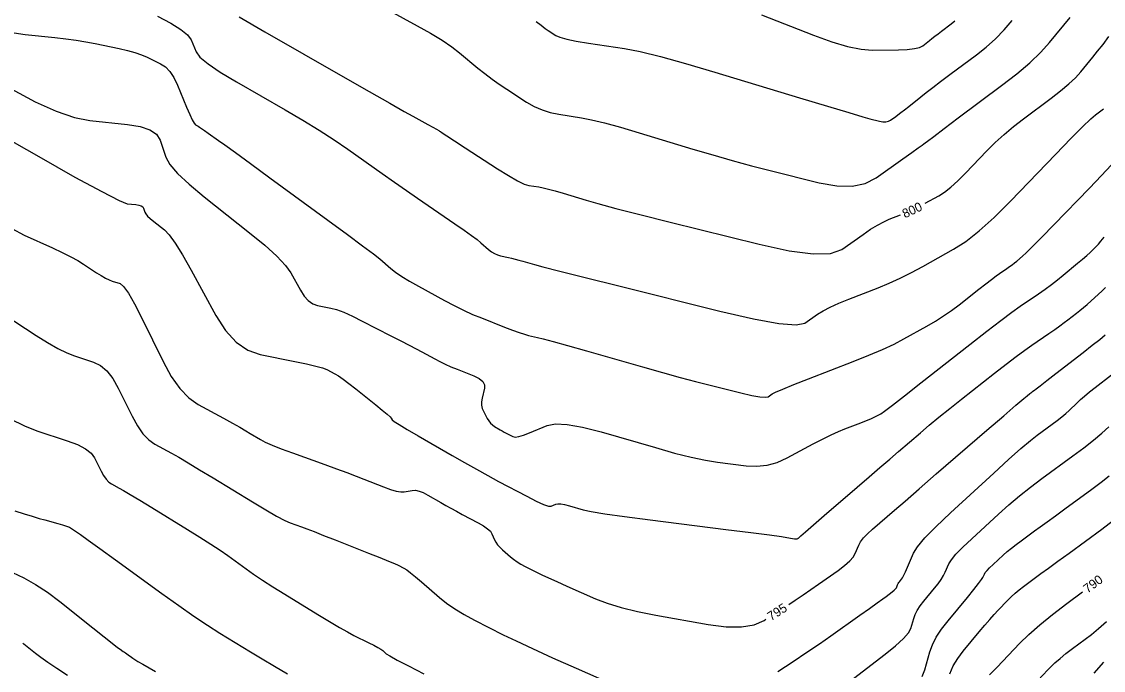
# Model space of a CAD drawing. Extents: x 2082232 to 2083549, y 592624 to 593832.
# Drawn here: x 2083299.1 to 2083382.5, y 592745.4 to 592795.5 of the extents above; entities that cross this region are included whole.
import ezdxf

# ---------------------------------------------------------------- set-up
doc = ezdxf.new("R2010")
doc.units = 0
doc.layers.add('DT_X_Contour_Major', color=7, linetype='Continuous')
doc.layers.add('DT_X_Contour_Minor', color=7, linetype='Continuous')

msp = doc.modelspace()

# ---------------------------------------------------------------- linework, layer by layer
at = {"layer": 'DT_X_Contour_Major'}
for points in [[(2083315.828, 592795.847), (2083317.809, 592794.705), (2083323.837, 592791.248), (2083325.87, 592790.084), (2083327.446, 592789.185), (2083328.565, 592788.55), (2083329.228, 592788.181), (2083330.388, 592787.549), (2083330.771, 592787.339), (2083331.051, 592787.184), (2083331.226, 592787.085), (2083331.298, 592787.041), (2083331.353, 592786.996), (2083331.487, 592786.905), (2083331.85, 592786.668), (2083332.441, 592786.283), (2083333.261, 592785.751), (2083335.752, 592784.136), (2083336.605, 592783.601), (2083337.295, 592783.207), (2083337.822, 592782.952), (2083338.187, 592782.839), (2083338.942, 592782.724), (2083339.272, 592782.66), (2083339.698, 592782.558), (2083340.219, 592782.415), (2083340.835, 592782.233), (2083342.604, 592781.695), (2083343.507, 592781.439), (2083344.886, 592781.072), (2083346.744, 592780.596), (2083349.078, 592780.01), (2083355.941, 592778.3), (2083358.27, 592777.793), (2083360.109, 592777.556), (2083361.458, 592777.589), (2083362.317, 592777.891), (2083363.956, 592779.054), (2083364.543, 592779.455), (2083365.077, 592779.786), (2083365.556, 592780.046), (2083365.981, 592780.236), (2083366.846, 592780.57)], [(2083368.745, 592781.461), (2083369.796, 592782.048), (2083370.24, 592782.333), (2083370.734, 592782.72), (2083371.277, 592783.208), (2083371.87, 592783.799), (2083373.517, 592785.51), (2083374.157, 592786.145), (2083374.84, 592786.769), (2083375.568, 592787.381), (2083376.34, 592787.981), (2083378.457, 592789.566), (2083379.195, 592790.139), (2083379.823, 592790.67), (2083380.339, 592791.158), (2083380.745, 592791.604), (2083381.681, 592792.736), (2083382.053, 592793.196), (2083382.468, 592793.726), (2083382.927, 592794.327)], [(2083298.293, 592779.518), (2083299.246, 592779.005), (2083301.428, 592778.015), (2083302.191, 592777.659), (2083302.845, 592777.334), (2083303.388, 592777.039), (2083303.822, 592776.774), (2083304.833, 592776.108), (2083305.193, 592775.88), (2083305.515, 592775.696), (2083305.799, 592775.556), (2083306.045, 592775.46), (2083306.65, 592775.262), (2083306.925, 592775.041), (2083307.296, 592774.524), (2083307.764, 592773.711), (2083308.329, 592772.604), (2083309.963, 592769.256), (2083310.591, 592768.107), (2083311.251, 592767.172), (2083311.941, 592766.451), (2083312.663, 592765.943), (2083314.629, 592764.872), (2083315.31, 592764.499), (2083315.881, 592764.18), (2083316.342, 592763.917), (2083316.691, 592763.71), (2083317.475, 592763.231), (2083317.85, 592763.032), (2083318.386, 592762.793), (2083319.083, 592762.515), (2083319.942, 592762.198), (2083322.448, 592761.3), (2083323.341, 592760.978), (2083324.141, 592760.683), (2083324.848, 592760.417), (2083325.461, 592760.178), (2083326.973, 592759.58), (2083327.498, 592759.388), (2083327.938, 592759.262), (2083328.294, 592759.202), (2083328.566, 592759.207), (2083329.178, 592759.309), (2083329.425, 592759.315), (2083329.709, 592759.258), (2083330.029, 592759.137), (2083330.384, 592758.953), (2083331.381, 592758.375), (2083331.765, 592758.156), (2083332.171, 592757.929), (2083332.598, 592757.696), (2083333.046, 592757.456), (2083334.27, 592756.808), (2083334.681, 592756.573), (2083334.995, 592756.354), (2083335.214, 592756.152), (2083335.336, 592755.965), (2083335.533, 592755.489), (2083335.627, 592755.307), (2083335.76, 592755.12), (2083335.932, 592754.927), (2083336.144, 592754.727), (2083336.76, 592754.189), (2083337.004, 592753.991), (2083337.273, 592753.802), (2083337.568, 592753.62), (2083337.889, 592753.447), (2083338.777, 592752.997), (2083339.172, 592752.804), (2083339.691, 592752.561), (2083340.334, 592752.269), (2083341.101, 592751.927), (2083343.312, 592750.951), (2083344.226, 592750.597), (2083345.309, 592750.267), (2083346.561, 592749.962), (2083347.982, 592749.681), (2083351.998, 592748.964), (2083353.398, 592748.782), (2083354.584, 592748.773), (2083355.559, 592748.939), (2083356.321, 592749.277), (2083356.46, 592749.368)], [(2083358.221, 592750.513), (2083358.713, 592750.835), (2083359.336, 592751.252), (2083359.936, 592751.663), (2083360.515, 592752.067), (2083362.029, 592753.138), (2083362.538, 592753.521), (2083362.929, 592753.864), (2083363.203, 592754.167), (2083363.36, 592754.432), (2083363.622, 592755.086), (2083363.761, 592755.347), (2083363.983, 592755.639), (2083364.288, 592755.962), (2083364.676, 592756.316), (2083365.82, 592757.303), (2083366.378, 592757.784), (2083367.196, 592758.491), (2083368.273, 592759.421), (2083369.608, 592760.576), (2083373.516, 592763.954), (2083374.808, 592765.071), (2083375.754, 592765.886), (2083376.354, 592766.401), (2083376.607, 592766.615), (2083376.822, 592766.783), (2083376.898, 592766.842), (2083376.963, 592766.892), (2083377.019, 592766.934), (2083377.065, 592766.966), (2083377.175, 592767.041), (2083377.31, 592767.142), (2083377.63, 592767.389), (2083378.136, 592767.781), (2083378.829, 592768.319), (2083380.923, 592769.948), (2083381.637, 592770.507), (2083382.208, 592770.96), (2083382.635, 592771.309)], [(2083373.716, 592745.07), (2083374.291, 592745.674), (2083376.034, 592747.485), (2083376.752, 592748.189), (2083377.6, 592748.941), (2083378.578, 592749.742), (2083379.684, 592750.592), (2083380.889, 592751.492)], [(2083299.148, 592747.524), (2083299.217, 592747.473), (2083300.123, 592746.754), (2083300.532, 592746.444), (2083301.082, 592746.055), (2083301.771, 592745.587), (2083302.6, 592745.04)]]:
    msp.add_lwpolyline(points, dxfattribs=at)
at = {"layer": 'DT_X_Contour_Minor'}
for points in [[(2083326.616, 592796.776), (2083329.564, 592795.169), (2083330.598, 592794.586), (2083331.488, 592794.043), (2083332.235, 592793.541), (2083332.838, 592793.079), (2083334.256, 592791.901), (2083334.793, 592791.468), (2083335.341, 592791.052), (2083335.9, 592790.654), (2083336.469, 592790.273), (2083338.002, 592789.279), (2083338.589, 592788.94), (2083339.197, 592788.669), (2083339.827, 592788.466), (2083340.479, 592788.331), (2083342.247, 592788.06), (2083343.022, 592787.913), (2083344.019, 592787.672), (2083345.239, 592787.339), (2083346.682, 592786.912), (2083350.826, 592785.652), (2083352.363, 592785.194), (2083353.869, 592784.766), (2083355.342, 592784.367), (2083356.783, 592783.997), (2083360.583, 592783.05), (2083361.926, 592782.808), (2083363.107, 592782.792), (2083364.124, 592783.002), (2083364.978, 592783.438), (2083367.037, 592784.9), (2083367.717, 592785.384), (2083368.212, 592785.736), (2083368.523, 592785.959), (2083368.649, 592786.051), (2083368.738, 592786.122), (2083368.923, 592786.262), (2083369.413, 592786.63), (2083370.207, 592787.225), (2083371.305, 592788.047), (2083374.639, 592790.543), (2083375.809, 592791.453), (2083376.815, 592792.311), (2083377.66, 592793.117), (2083378.342, 592793.871), (2083379.945, 592795.811)], [(2083309.528, 592795.909), (2083310.556, 592795.368), (2083311.331, 592794.883), (2083311.854, 592794.452), (2083312.125, 592794.077), (2083312.509, 592793.151), (2083312.812, 592792.746), (2083313.432, 592792.225), (2083314.369, 592791.589), (2083315.623, 592790.836), (2083319.389, 592788.676), (2083320.75, 592787.879), (2083322.006, 592787.109), (2083323.157, 592786.365), (2083324.204, 592785.649), (2083326.856, 592783.772), (2083327.824, 592783.09), (2083328.737, 592782.45), (2083329.596, 592781.853), (2083330.401, 592781.299), (2083332.475, 592779.878), (2083333.184, 592779.387), (2083333.754, 592778.981), (2083334.186, 592778.659), (2083334.479, 592778.422), (2083335.077, 592777.901), (2083335.302, 592777.724), (2083335.528, 592777.583), (2083335.757, 592777.479), (2083335.988, 592777.41), (2083336.605, 592777.275), (2083336.849, 592777.219), (2083337.117, 592777.153), (2083337.41, 592777.075), (2083337.727, 592776.986), (2083338.606, 592776.735), (2083339.26, 592776.562), (2083340.561, 592776.23), (2083342.511, 592775.74), (2083345.109, 592775.092), (2083352.9, 592773.151), (2083355.502, 592772.546), (2083357.466, 592772.189), (2083358.79, 592772.078), (2083359.475, 592772.214), (2083360.449, 592772.906), (2083360.874, 592773.174), (2083361.419, 592773.459), (2083362.082, 592773.76), (2083362.865, 592774.078), (2083365.112, 592774.948), (2083365.96, 592775.296), (2083366.82, 592775.686), (2083367.691, 592776.118), (2083368.573, 592776.592), (2083370.941, 592777.914), (2083371.881, 592778.517), (2083372.926, 592779.336), (2083374.076, 592780.371), (2083375.331, 592781.621), (2083378.818, 592785.243), (2083379.99, 592786.452), (2083380.893, 592787.365), (2083381.525, 592787.981), (2083381.887, 592788.299), (2083382.493, 592788.753)], [(2083338.748, 592795.492), (2083339.12, 592795.198), (2083339.43, 592794.965), (2083339.677, 592794.794), (2083340.253, 592794.421), (2083340.572, 592794.279), (2083341.098, 592794.131), (2083341.831, 592793.979), (2083342.771, 592793.822), (2083345.553, 592793.397), (2083346.771, 592793.165), (2083348.34, 592792.786), (2083350.259, 592792.262), (2083352.528, 592791.591), (2083359.047, 592789.609), (2083361.22, 592788.95), (2083362.852, 592788.459), (2083363.941, 592788.138), (2083364.488, 592787.984), (2083365.225, 592787.801), (2083365.485, 592787.754), (2083365.714, 592787.751), (2083365.911, 592787.792), (2083366.077, 592787.876), (2083366.476, 592788.16), (2083366.651, 592788.288), (2083366.877, 592788.46), (2083367.153, 592788.676), (2083367.48, 592788.935), (2083368.42, 592789.686), (2083368.824, 592790.004), (2083369.332, 592790.396), (2083369.943, 592790.86), (2083370.658, 592791.398), (2083372.703, 592792.928), (2083373.451, 592793.524), (2083374.161, 592794.163), (2083374.834, 592794.845), (2083375.47, 592795.57)], [(2083356.135, 592796.008), (2083360.137, 592794.443), (2083361.545, 592793.93), (2083362.767, 592793.567), (2083363.805, 592793.352), (2083364.657, 592793.287), (2083366.681, 592793.311), (2083367.368, 592793.337), (2083367.913, 592793.399), (2083368.314, 592793.495), (2083368.573, 592793.627), (2083369.071, 592794.025), (2083369.27, 592794.182), (2083369.492, 592794.355), (2083369.74, 592794.544), (2083370.011, 592794.748), (2083370.766, 592795.313), (2083371.042, 592795.533)], [(2083298.491, 592794.61), (2083299.338, 592794.479), (2083301.628, 592794.246), (2083302.465, 592794.151), (2083303.261, 592794.044), (2083304.015, 592793.923), (2083304.726, 592793.788), (2083306.567, 592793.412), (2083307.22, 592793.265), (2083307.798, 592793.105), (2083308.301, 592792.932), (2083308.728, 592792.746), (2083309.769, 592792.234), (2083310.143, 592791.986), (2083310.486, 592791.628), (2083310.797, 592791.159), (2083311.077, 592790.579), (2083311.78, 592788.885), (2083312.02, 592788.324), (2083312.214, 592787.91), (2083312.361, 592787.644), (2083312.461, 592787.526), (2083312.665, 592787.409), (2083312.771, 592787.344), (2083312.933, 592787.235), (2083313.154, 592787.083), (2083313.431, 592786.888), (2083314.247, 592786.31), (2083314.725, 592785.968), (2083315.545, 592785.374), (2083316.707, 592784.527), (2083318.212, 592783.429), (2083322.681, 592780.165), (2083324.188, 592779.06), (2083325.355, 592778.192), (2083326.184, 592777.56), (2083326.674, 592777.167), (2083327.528, 592776.432), (2083327.902, 592776.14), (2083328.385, 592775.814), (2083328.975, 592775.453), (2083329.674, 592775.059), (2083331.682, 592773.961), (2083332.424, 592773.568), (2083333.144, 592773.212), (2083333.843, 592772.894), (2083334.519, 592772.613), (2083336.293, 592771.913), (2083336.908, 592771.676), (2083337.422, 592771.49), (2083337.836, 592771.356), (2083338.15, 592771.273), (2083338.853, 592771.119), (2083339.286, 592771.011), (2083340.059, 592770.802), (2083341.171, 592770.491), (2083342.624, 592770.078), (2083346.95, 592768.844), (2083348.485, 592768.41), (2083349.848, 592768.033), (2083351.038, 592767.715), (2083352.055, 592767.454), (2083354.538, 592766.836), (2083355.367, 592766.643), (2083355.992, 592766.529), (2083356.414, 592766.494), (2083356.632, 592766.537), (2083356.943, 592766.758), (2083357.205, 592766.893), (2083357.761, 592767.131), (2083358.609, 592767.474), (2083359.75, 592767.92), (2083363.182, 592769.25), (2083364.392, 592769.733), (2083365.447, 592770.184), (2083366.348, 592770.605), (2083367.095, 592770.994), (2083368.88, 592771.991), (2083369.538, 592772.374), (2083370.171, 592772.777), (2083370.781, 592773.199), (2083371.368, 592773.641), (2083372.899, 592774.844), (2083373.428, 592775.258), (2083373.867, 592775.595), (2083374.216, 592775.855), (2083374.476, 592776.04), (2083375.047, 592776.431), (2083375.255, 592776.576), (2083375.453, 592776.721), (2083375.639, 592776.864), (2083375.814, 592777.005), (2083376.266, 592777.38), (2083376.544, 592777.637), (2083377.037, 592778.125), (2083377.745, 592778.844), (2083378.67, 592779.794), (2083381.421, 592782.637), (2083382.355, 592783.614), (2083383.093, 592784.413)], [(2083291.967, 592789.839), (2083300.379, 592785.063), (2083303.171, 592783.493), (2083305.238, 592782.364), (2083306.58, 592781.676), (2083307.197, 592781.43), (2083307.874, 592781.361), (2083308.101, 592781.324), (2083308.274, 592781.264), (2083308.393, 592781.182), (2083308.459, 592781.078), (2083308.563, 592780.771), (2083308.636, 592780.64), (2083308.775, 592780.477), (2083308.981, 592780.282), (2083309.255, 592780.055), (2083310.072, 592779.408), (2083310.43, 592779.032), (2083310.891, 592778.39), (2083311.454, 592777.481), (2083312.121, 592776.305), (2083314.035, 592772.814), (2083314.788, 592771.643), (2083315.61, 592770.75), (2083316.503, 592770.135), (2083317.465, 592769.797), (2083320.123, 592769.266), (2083321.025, 592769.076), (2083321.736, 592768.907), (2083322.257, 592768.756), (2083322.587, 592768.626), (2083323.214, 592768.304), (2083323.492, 592768.14), (2083323.854, 592767.891), (2083324.302, 592767.556), (2083324.834, 592767.136), (2083326.367, 592765.9), (2083326.873, 592765.488), (2083327.242, 592765.18), (2083327.474, 592764.977), (2083327.568, 592764.877), (2083327.637, 592764.748), (2083327.782, 592764.635), (2083328.165, 592764.393), (2083328.786, 592764.02), (2083329.646, 592763.518), (2083332.257, 592762.006), (2083333.215, 592761.456), (2083334.133, 592760.939), (2083335.011, 592760.456), (2083335.847, 592760.007), (2083338.024, 592758.855), (2083338.754, 592758.483), (2083339.312, 592758.233), (2083339.698, 592758.105), (2083339.912, 592758.098), (2083340.254, 592758.242), (2083340.415, 592758.275), (2083340.644, 592758.265), (2083340.94, 592758.213), (2083341.303, 592758.119), (2083342.36, 592757.812), (2083342.981, 592757.677), (2083344.05, 592757.502), (2083345.566, 592757.286), (2083347.531, 592757.031), (2083353.368, 592756.297), (2083355.304, 592756.052), (2083356.734, 592755.869), (2083357.658, 592755.747), (2083358.076, 592755.687), (2083358.517, 592755.608), (2083358.664, 592755.584), (2083358.773, 592755.569), (2083358.845, 592755.564), (2083358.878, 592755.569), (2083358.918, 592755.594), (2083358.933, 592755.604), (2083358.947, 592755.614), (2083358.961, 592755.623), (2083358.974, 592755.632), (2083359.008, 592755.657), (2083359.02, 592755.665), (2083359.029, 592755.673), (2083359.035, 592755.68), (2083359.039, 592755.686), (2083359.045, 592755.701), (2083359.166, 592755.809), (2083359.526, 592756.121), (2083360.124, 592756.639), (2083360.961, 592757.36), (2083363.51, 592759.558), (2083364.426, 592760.348), (2083365.261, 592761.068), (2083366.016, 592761.719), (2083366.689, 592762.302), (2083368.379, 592763.762), (2083369.052, 592764.335), (2083369.806, 592764.958), (2083370.639, 592765.632), (2083371.553, 592766.357), (2083374.097, 592768.356), (2083374.992, 592769.054), (2083375.772, 592769.648), (2083376.434, 592770.137), (2083376.981, 592770.523), (2083378.282, 592771.414), (2083378.741, 592771.73), (2083379.139, 592772.012), (2083379.479, 592772.258), (2083379.758, 592772.47), (2083380.424, 592772.988), (2083380.681, 592773.193), (2083380.954, 592773.419), (2083381.24, 592773.666), (2083381.542, 592773.935), (2083382.367, 592774.681), (2083382.67, 592774.957)], [(2083298.243, 592790.289), (2083300.09, 592789.303), (2083301.72, 592788.568), (2083303.133, 592788.082), (2083304.328, 592787.846), (2083307.227, 592787.55), (2083308.198, 592787.392), (2083308.94, 592787.137), (2083309.452, 592786.787), (2083309.735, 592786.342), (2083310.18, 592785.026), (2083310.49, 592784.464), (2083311.087, 592783.766), (2083311.97, 592782.932), (2083313.139, 592781.962), (2083316.639, 592779.192), (2083317.822, 592778.22), (2083318.746, 592777.381), (2083319.412, 592776.675), (2083319.819, 592776.102), (2083320.559, 592774.751), (2083320.851, 592774.298), (2083321.169, 592773.953), (2083321.514, 592773.715), (2083321.886, 592773.584), (2083322.914, 592773.379), (2083323.355, 592773.258), (2083323.905, 592773.051), (2083324.565, 592772.758), (2083325.335, 592772.378), (2083327.533, 592771.249), (2083328.301, 592770.854), (2083328.957, 592770.512), (2083329.5, 592770.226), (2083329.93, 592769.994), (2083330.926, 592769.45), (2083331.314, 592769.247), (2083331.729, 592769.048), (2083332.172, 592768.851), (2083332.643, 592768.659), (2083333.936, 592768.148), (2083334.352, 592767.945), (2083334.629, 592767.717), (2083334.768, 592767.464), (2083334.768, 592767.187), (2083334.585, 592766.417), (2083334.539, 592766.137), (2083334.538, 592765.878), (2083334.582, 592765.639), (2083334.671, 592765.42), (2083334.97, 592764.862), (2083335.088, 592764.666), (2083335.221, 592764.499), (2083335.366, 592764.361), (2083335.526, 592764.25), (2083335.969, 592763.994), (2083336.132, 592763.9), (2083336.287, 592763.813), (2083336.436, 592763.731), (2083336.578, 592763.655), (2083336.948, 592763.459), (2083337.132, 592763.421), (2083337.409, 592763.456), (2083337.778, 592763.562), (2083338.239, 592763.74), (2083339.592, 592764.309), (2083340.232, 592764.439), (2083341.138, 592764.402), (2083342.31, 592764.197), (2083343.749, 592763.824), (2083347.939, 592762.607), (2083349.417, 592762.194), (2083350.709, 592761.87), (2083351.814, 592761.634), (2083352.733, 592761.486), (2083354.934, 592761.209), (2083355.751, 592761.169), (2083356.551, 592761.256), (2083357.334, 592761.47), (2083358.1, 592761.811), (2083360.118, 592762.89), (2083360.838, 592763.266), (2083361.485, 592763.586), (2083362.058, 592763.85), (2083362.557, 592764.057), (2083363.79, 592764.535), (2083364.211, 592764.7), (2083364.548, 592764.839), (2083364.802, 592764.951), (2083364.973, 592765.037), (2083365.316, 592765.229), (2083365.606, 592765.431), (2083366.219, 592765.894), (2083367.153, 592766.617), (2083368.41, 592767.601), (2083372.19, 592770.573), (2083373.497, 592771.593), (2083374.581, 592772.425), (2083375.443, 592773.069), (2083376.083, 592773.524), (2083377.493, 592774.489), (2083378.008, 592774.848), (2083378.495, 592775.205), (2083378.955, 592775.558), (2083379.388, 592775.907), (2083380.504, 592776.834), (2083380.891, 592777.159), (2083381.215, 592777.44), (2083381.474, 592777.676), (2083381.67, 592777.868), (2083382.108, 592778.321), (2083382.302, 592778.54), (2083382.552, 592778.858)], [(2083297.712, 592772.889), (2083300.177, 592771.265), (2083301.055, 592770.71), (2083301.84, 592770.261), (2083302.532, 592769.92), (2083303.131, 592769.686), (2083304.605, 592769.204), (2083305.139, 592768.944), (2083305.634, 592768.525), (2083306.091, 592767.946), (2083306.509, 592767.209), (2083307.573, 592765.03), (2083307.982, 592764.282), (2083308.411, 592763.674), (2083308.86, 592763.204), (2083309.33, 592762.873), (2083310.61, 592762.176), (2083311.171, 592761.861), (2083311.895, 592761.438), (2083312.783, 592760.908), (2083313.834, 592760.27), (2083316.853, 592758.425), (2083317.885, 592757.805), (2083318.715, 592757.328), (2083319.345, 592756.995), (2083319.773, 592756.806), (2083320.647, 592756.493), (2083321.055, 592756.342), (2083321.623, 592756.125), (2083322.351, 592755.841), (2083323.239, 592755.491), (2083325.82, 592754.47), (2083326.688, 592754.124), (2083327.356, 592753.853), (2083327.825, 592753.656), (2083328.094, 592753.535), (2083328.545, 592753.31), (2083328.758, 592753.18), (2083329.056, 592752.959), (2083329.441, 592752.647), (2083329.911, 592752.244), (2083331.281, 592751.047), (2083331.835, 592750.601), (2083332.47, 592750.162), (2083333.185, 592749.728), (2083333.981, 592749.302), (2083336.21, 592748.172), (2083337.188, 592747.693), (2083338.449, 592747.102), (2083339.993, 592746.399), (2083341.82, 592745.586), (2083347.071, 592743.267)], [(2083357.394, 592745.345), (2083358.556, 592746.106), (2083359.625, 592746.818), (2083360.6, 592747.481), (2083361.482, 592748.097), (2083363.71, 592749.673), (2083364.463, 592750.207), (2083365.051, 592750.627), (2083365.473, 592750.933), (2083365.73, 592751.125), (2083366.196, 592751.484), (2083366.35, 592751.608), (2083366.465, 592751.713), (2083366.54, 592751.798), (2083366.575, 592751.863), (2083366.615, 592752.01), (2083366.636, 592752.067), (2083366.668, 592752.128), (2083366.71, 592752.193), (2083366.763, 592752.263), (2083366.92, 592752.452), (2083366.993, 592752.564), (2083367.095, 592752.759), (2083367.224, 592753.035), (2083367.382, 592753.394), (2083367.84, 592754.46), (2083368.147, 592754.954), (2083368.725, 592755.637), (2083369.573, 592756.509), (2083370.691, 592757.57), (2083374.034, 592760.65), (2083375.185, 592761.7), (2083376.128, 592762.538), (2083376.865, 592763.166), (2083377.396, 592763.583), (2083378.535, 592764.414), (2083378.937, 592764.715), (2083379.29, 592764.993), (2083379.594, 592765.249), (2083379.849, 592765.483), (2083380.464, 592766.076), (2083380.724, 592766.317), (2083381.045, 592766.593), (2083381.426, 592766.906), (2083381.867, 592767.254), (2083383.123, 592768.231)], [(2083298.164, 592764.827), (2083299.265, 592764.284), (2083300.217, 592763.912), (2083302.561, 592763.146), (2083303.354, 592762.847), (2083303.972, 592762.526), (2083304.417, 592762.181), (2083304.689, 592761.814), (2083305.182, 592760.804), (2083305.372, 592760.457), (2083305.571, 592760.175), (2083305.779, 592759.957), (2083305.997, 592759.804), (2083306.59, 592759.481), (2083306.914, 592759.296), (2083307.439, 592758.984), (2083308.165, 592758.546), (2083309.093, 592757.981), (2083311.837, 592756.304), (2083312.803, 592755.706), (2083313.645, 592755.169), (2083314.362, 592754.692), (2083314.955, 592754.277), (2083316.369, 592753.251), (2083316.953, 592752.841), (2083317.645, 592752.379), (2083318.443, 592751.867), (2083319.35, 592751.303), (2083321.91, 592749.731), (2083322.803, 592749.189), (2083323.564, 592748.74), (2083324.193, 592748.385), (2083324.689, 592748.124), (2083325.834, 592747.554), (2083326.223, 592747.355), (2083326.531, 592747.187), (2083326.758, 592747.049), (2083326.904, 592746.942), (2083327.185, 592746.697), (2083327.444, 592746.532), (2083328.012, 592746.22), (2083328.888, 592745.761), (2083330.073, 592745.156)], [(2083363.215, 592744.785), (2083365.658, 592746.669), (2083366.469, 592747.324), (2083367.072, 592747.874), (2083367.465, 592748.32), (2083367.649, 592748.662), (2083367.862, 592749.434), (2083367.971, 592749.734), (2083368.136, 592750.054), (2083368.359, 592750.396), (2083368.64, 592750.759), (2083369.463, 592751.754), (2083369.747, 592752.111), (2083369.979, 592752.437), (2083370.162, 592752.732), (2083370.293, 592752.995), (2083370.577, 592753.654), (2083370.767, 592753.959), (2083371.124, 592754.382), (2083371.648, 592754.921), (2083372.339, 592755.576), (2083374.406, 592757.48), (2083375.196, 592758.187), (2083376.017, 592758.879), (2083376.869, 592759.556), (2083377.751, 592760.218), (2083380.144, 592761.964), (2083380.99, 592762.596), (2083381.732, 592763.18), (2083382.372, 592763.718), (2083382.907, 592764.21)], [(2083368.522, 592744.944), (2083368.724, 592745.46), (2083369.109, 592746.857), (2083369.305, 592747.4), (2083369.605, 592747.98), (2083370.008, 592748.599), (2083370.516, 592749.255), (2083372.006, 592751.056), (2083372.5, 592751.659), (2083372.864, 592752.116), (2083373.099, 592752.428), (2083373.205, 592752.596), (2083373.313, 592752.848), (2083373.386, 592752.964), (2083373.522, 592753.126), (2083373.723, 592753.332), (2083373.987, 592753.583), (2083374.777, 592754.311), (2083375.085, 592754.585), (2083375.416, 592754.862), (2083375.771, 592755.142), (2083376.149, 592755.425), (2083377.187, 592756.182), (2083377.625, 592756.502), (2083378.162, 592756.893), (2083378.797, 592757.354), (2083379.53, 592757.886), (2083381.615, 592759.401), (2083382.335, 592759.943), (2083382.932, 592760.436)], [(2083298.521, 592757.74), (2083299.249, 592757.505), (2083299.878, 592757.309), (2083300.408, 592757.15), (2083300.84, 592757.03), (2083301.86, 592756.761), (2083302.213, 592756.661), (2083302.506, 592756.561), (2083302.74, 592756.463), (2083302.914, 592756.365), (2083303.299, 592756.106), (2083303.594, 592755.898), (2083304.19, 592755.471), (2083305.087, 592754.823), (2083306.285, 592753.955), (2083309.88, 592751.346), (2083311.171, 592750.422), (2083312.345, 592749.607), (2083313.403, 592748.901), (2083314.345, 592748.304), (2083316.702, 592746.857), (2083317.608, 592746.305), (2083318.561, 592745.736), (2083319.559, 592745.149)], [(2083370.638, 592745.166), (2083370.917, 592745.763), (2083371.268, 592746.343), (2083371.691, 592746.905), (2083372.914, 592748.383), (2083373.35, 592748.904), (2083373.739, 592749.356), (2083374.081, 592749.741), (2083374.378, 592750.059), (2083375.105, 592750.815), (2083375.387, 592751.095), (2083375.687, 592751.369), (2083376.005, 592751.636), (2083376.342, 592751.897), (2083377.262, 592752.584), (2083377.682, 592752.896), (2083378.253, 592753.314), (2083378.973, 592753.84), (2083379.844, 592754.473), (2083382.366, 592756.305), (2083383.27, 592757.003)], [(2083298.361, 592752.963), (2083299.23, 592752.56), (2083300.125, 592752.053), (2083301.047, 592751.444), (2083301.996, 592750.731), (2083304.56, 592748.695), (2083305.412, 592748.019), (2083306.046, 592747.519), (2083306.462, 592747.196), (2083306.659, 592747.048), (2083306.894, 592746.89), (2083306.984, 592746.829), (2083307.076, 592746.765), (2083307.17, 592746.699), (2083307.267, 592746.629), (2083307.528, 592746.439), (2083307.622, 592746.372), (2083307.707, 592746.313), (2083307.784, 592746.262), (2083307.853, 592746.218), (2083308.024, 592746.113), (2083308.393, 592745.899), (2083309.372, 592745.334)], [(2083377.615, 592744.833), (2083378.425, 592745.674), (2083378.758, 592746.001), (2083379.152, 592746.35), (2083379.606, 592746.722), (2083380.12, 592747.117), (2083381.57, 592748.2), (2083382.13, 592748.652), (2083382.723, 592749.195)], [(2083381.779, 592745.197), (2083382.527, 592746.055)]]:
    msp.add_lwpolyline(points, dxfattribs=at)

# ---------------------------------------------------------------- texts
at = {"layer": 'DT_X_Contour_Major'}
for s, rotation, p in [('800', 25.12158, (2083367.183, 592780.297)), ('790', 36.74866, (2083381.277, 592751.345)), ('795', 33.02605, (2083356.864, 592749.213))]:
    msp.add_text(s, height=0.7, rotation=rotation, dxfattribs=at).set_placement(p)

doc.saveas('drawing.dxf')
